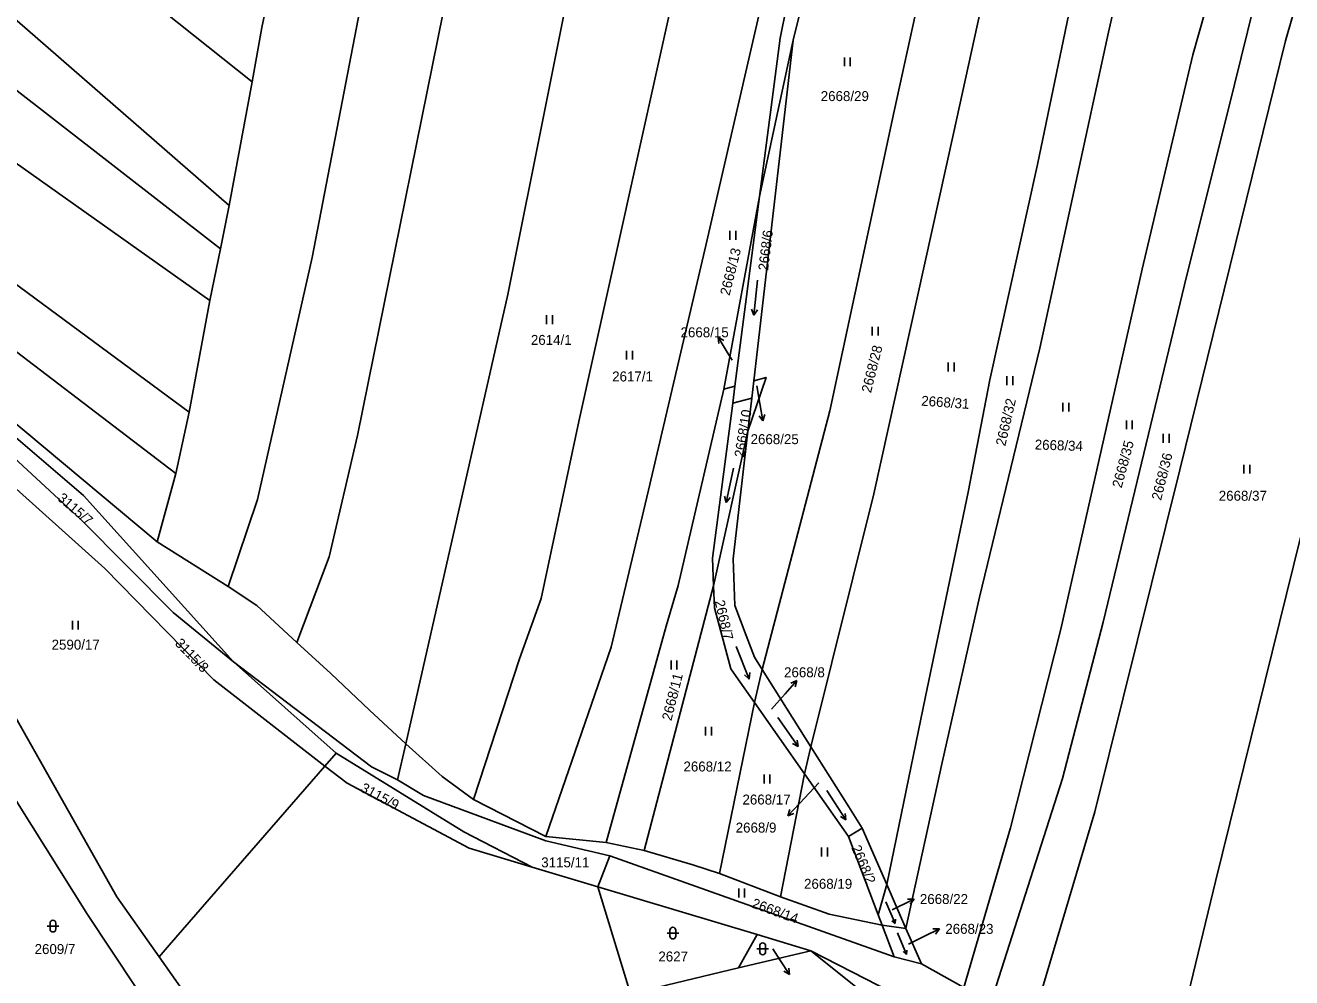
# Model space of a CAD drawing. Extents: x -776734 to -748832, y -1118122 to -976986.
# Drawn here: x -753923.8 to -753707.7, y -1115348.1 to -1115185.5 of the extents above; entities that cross this region are included whole.
import ezdxf

# ---------------------------------------------------------------- set-up
doc = ezdxf.new("R2010")
doc.units = 0
for name, color, linetype in [('KM_Hranice parcel', 7, 'Continuous'), ('KM_Parcelní čísla', 7, 'Continuous'), ('KM_Pop  PČ popisy', 7, 'Continuous'), ('KM_Značky kultur', 7, 'Continuous')]:
    doc.layers.add(name, color=color, linetype=linetype)

msp = doc.modelspace()

# ---------------------------------------------------------------- linework, layer by layer
at = {"layer": 'KM_Hranice parcel'}
for p, q in [((-753792.82, -1115188.05), (-753791.53, -1115182.96)), ((-753799.53, -1115246.2), (-753792.82, -1115188.05)), ((-753798.54, -1115214.71), (-753792.82, -1115188.05)), ((-753885.13, -1115195.17), (-753889.08, -1115216.26)), ((-753804.65, -1115247.63), (-753798.54, -1115214.71)), ((-753798.54, -1115214.71), (-753802.74, -1115247.1)), ((-753889.08, -1115216.26), (-753890.53, -1115223.67)), ((-753892.38, -1115232.5), (-753890.53, -1115223.67)), ((-753895.87, -1115251.53), (-753892.38, -1115232.5)), ((-753799.87, -1115249.18), (-753799.53, -1115246.2)), ((-753802.74, -1115247.1), (-753804.65, -1115247.63)), ((-753802.74, -1115247.1), (-753803.12, -1115250.02)), ((-753803.12, -1115250.02), (-753799.87, -1115249.18)), ((-753800.52, -1115254.8), (-753799.87, -1115249.18)), ((-753895.87, -1115251.53), (-753898.17, -1115262.01)), ((-753800.52, -1115254.8), (-753806.37, -1115281.21)), ((-753898.17, -1115262.01), (-753901.37, -1115273.67)), ((-753889.22, -1115281.32), (-753901.37, -1115273.67)), ((-753818.24, -1115326.4), (-753806.37, -1115281.21)), ((-753870.81, -1115309.77), (-753888.32, -1115294.15)), ((-753799.42, -1115301.11), (-753798.09, -1115295.51)), ((-753789.77, -1115308.69), (-753798.09, -1115295.51)), ((-753805.37, -1115330.32), (-753799.42, -1115301.11)), ((-753799.42, -1115301.11), (-753790.84, -1115313.32)), ((-753860.3, -1115314.35), (-753858.9, -1115308.17)), ((-753790.84, -1115313.32), (-753789.77, -1115308.69)), ((-753872.72, -1115311.97), (-753870.81, -1115309.77)), ((-753794.95, -1115334.31), (-753790.84, -1115313.32)), ((-753847.38, -1115317.7), (-753835, -1115324.01)), ((-753835, -1115324.01), (-753824.69, -1115325.05)), ((-753783.35, -1115323.99), (-753781.01, -1115322.59)), ((-753783.35, -1115323.99), (-753778.27, -1115337.37)), ((-753776.81, -1115332.22), (-753781.01, -1115322.59)), ((-753824.69, -1115325.05), (-753818.24, -1115326.4)), ((-753824.08, -1115327.29), (-753826.14, -1115332.58)), ((-753775.54, -1115344.57), (-753824.08, -1115327.29)), ((-753826.14, -1115332.58), (-753837.33, -1115329.22)), ((-753794.95, -1115334.31), (-753805.37, -1115330.32)), ((-753826.14, -1115332.58), (-753820.98, -1115349.55)), ((-753798.93, -1115340.75), (-753826.14, -1115332.58)), ((-753778.27, -1115337.37), (-753776.81, -1115332.22)), ((-753773.54, -1115339.7), (-753776.81, -1115332.22)), ((-753777.59, -1115339.15), (-753778.27, -1115337.37)), ((-753775.54, -1115344.57), (-753777.59, -1115339.15)), ((-753777.59, -1115339.15), (-753773.54, -1115339.7)), ((-753802.15, -1115346.45), (-753798.93, -1115340.75)), ((-753798.93, -1115340.75), (-753789.77, -1115343.5)), ((-753770.91, -1115345.72), (-753773.54, -1115339.7)), ((-753802.15, -1115346.45), (-753789.77, -1115343.5)), ((-753789.77, -1115343.5), (-753771.64, -1115357.97)), ((-753769.28, -1115354), (-753789.77, -1115343.5)), ((-753770.91, -1115345.72), (-753775.54, -1115344.57)), ((-753763.66, -1115349.76), (-753770.91, -1115345.72)), ((-753820.58, -1115350.85), (-753802.15, -1115346.45))]:
    msp.add_line(p, q, dxfattribs=at)
for points in [[(-754092.56, -1115001.86), (-754083.78, -1115010.11), (-754036.35, -1115058.43), (-754002.53, -1115092.73), (-753974.88, -1115120.81), (-753951.98, -1115141.28), (-753920.2, -1115167.2), (-753885.13, -1115195.17)], [(-754099.23, -1115017.16), (-754071.99, -1115042.5), (-754040.56, -1115075.94), (-753987.64, -1115131.05), (-753956.21, -1115159.07), (-753927.01, -1115183.18), (-753889.08, -1115216.26)], [(-753890.53, -1115223.67), (-753927.3, -1115195.1), (-753947.38, -1115178.68), (-753985.64, -1115144.56), (-754044.93, -1115080.73), (-754102.41, -1115025.12)], [(-753892.38, -1115232.5), (-753935.02, -1115202.25), (-753964.88, -1115176.92), (-754000.67, -1115141.28), (-754049.9, -1115085.22), (-754105.8, -1115035.43)], [(-754104.19, -1115052.69), (-754057.32, -1115097.07), (-754020.94, -1115141.1), (-754004.91, -1115159.19), (-753984.34, -1115182.87), (-753947.29, -1115213.59), (-753895.87, -1115251.53)], [(-753889.22, -1115281.32), (-753884.22, -1115266.45), (-753874.89, -1115225.11), (-753861.01, -1115153.01), (-753848.53, -1115088.3), (-753842.2, -1115068.25), (-753836.55, -1115053.32)], [(-754097.68, -1115063.04), (-754067.54, -1115099.8), (-754038.56, -1115135.33), (-754025.69, -1115151.2), (-754006.38, -1115173.92), (-753993.42, -1115187.68), (-753935.03, -1115233.93), (-753898.17, -1115262.01)], [(-753877.5, -1115290.9), (-753872.01, -1115276.25), (-753867.16, -1115255.51), (-753849.81, -1115169.74), (-753839.59, -1115116.86), (-753832.48, -1115088.95), (-753825.23, -1115068.3)], [(-753858.9, -1115308.17), (-753841.51, -1115231.47), (-753822.03, -1115134.25), (-753813.93, -1115100.17), (-753807.76, -1115085.35)], [(-753847.38, -1115317.7), (-753839.5, -1115293.67), (-753835.79, -1115283.35), (-753829.38, -1115253.16), (-753813.14, -1115180.08), (-753811.71, -1115171.33), (-753803.55, -1115133.82), (-753797.64, -1115108.22), (-753794.18, -1115095.22)], [(-753835, -1115324.01), (-753823.86, -1115291.7), (-753817.46, -1115264.86), (-753807.73, -1115223.09), (-753797.54, -1115178.81), (-753788.44, -1115138.67), (-753780.79, -1115105.85)], [(-753775.87, -1115116), (-753778.95, -1115118.54), (-753785.28, -1115127.14), (-753793.95, -1115182.36), (-753795.04, -1115187.69), (-753798.54, -1115214.71)], [(-753758.02, -1115122.91), (-753767.5, -1115163.21), (-753775.58, -1115200.14), (-753786.55, -1115251.31), (-753798.09, -1115295.51)], [(-753901.37, -1115273.67), (-753946.58, -1115235.91), (-753989.78, -1115207.19), (-754013.22, -1115183.85), (-754053.94, -1115130.27)], [(-753789.77, -1115308.69), (-753779.04, -1115265.51), (-753765.42, -1115203.94), (-753755.29, -1115157.75), (-753748.44, -1115130.08)], [(-753776.81, -1115332.22), (-753770.23, -1115300.11), (-753762.92, -1115265.2), (-753759.22, -1115246.04), (-753751.08, -1115209.25), (-753741.66, -1115163.79), (-753736.23, -1115139.2)], [(-753773.54, -1115339.7), (-753767.38, -1115311.34), (-753760.97, -1115283.14), (-753750.71, -1115240.6), (-753738.95, -1115186.68), (-753729.32, -1115144.37)], [(-753763.66, -1115349.76), (-753755.73, -1115322.54), (-753747.14, -1115288.61), (-753733.22, -1115227.13), (-753724.6, -1115190.55), (-753714.65, -1115155.34)], [(-753759.06, -1115352.33), (-753746.83, -1115314.09), (-753739.87, -1115287.41), (-753725.63, -1115228.17), (-753718.54, -1115199.99), (-753708.66, -1115159.82)], [(-753752.14, -1115356.18), (-753741.33, -1115319.81), (-753726.82, -1115261.41), (-753708.77, -1115188.16), (-753702.08, -1115164.74)], [(-753881.66, -1115177.17), (-753883.46, -1115185.86), (-753885.13, -1115195.17)], [(-753729.17, -1115366.77), (-753720.7, -1115331.7), (-753704.97, -1115267.86), (-753693.75, -1115221.04), (-753683.72, -1115178.46)], [(-753943.95, -1115243.78), (-753926.66, -1115254.82), (-753913.89, -1115265.76), (-753888.32, -1115294.15)], [(-753800.52, -1115254.8), (-753797.43, -1115245.62), (-753799.53, -1115246.2)], [(-753804.65, -1115247.63), (-753812.44, -1115281.13), (-753814.5, -1115288.09), (-753824.69, -1115325.05)], [(-753803.12, -1115250.02), (-753806.56, -1115276.46), (-753806.37, -1115281.21)], [(-753931.23, -1115254.31), (-753914.3, -1115269.92), (-753898.62, -1115285.75), (-753888.32, -1115294.15)], [(-753798.09, -1115295.51), (-753799.42, -1115293.4), (-753800.83, -1115289.7), (-753802.78, -1115284.55), (-753803.03, -1115276.6), (-753800.52, -1115254.8)], [(-753872.72, -1115311.97), (-753891.67, -1115297.26), (-753910.25, -1115278.23), (-753932.17, -1115258.63), (-753934.24, -1115257.26)], [(-753949.02, -1115271.88), (-753947.7, -1115272.48), (-753927.24, -1115300.6), (-753908.24, -1115334.31), (-753900.99, -1115344.57)], [(-753877.5, -1115290.9), (-753884.34, -1115284.53), (-753889.22, -1115281.32)], [(-753806.37, -1115281.21), (-753806.22, -1115284.94), (-753803.46, -1115295.37), (-753802.53, -1115296.69), (-753799.42, -1115301.11)], [(-753888, -1115393.39), (-753897.23, -1115385.64), (-753900.87, -1115355.95), (-753913.23, -1115337.3), (-753925.17, -1115318.28), (-753934.99, -1115302.4), (-753948.16, -1115284.48)], [(-753858.9, -1115308.17), (-753865.11, -1115302.44), (-753871.71, -1115296.18), (-753877.5, -1115290.9)], [(-753888.32, -1115294.15), (-753864.75, -1115312.08), (-753860.3, -1115314.35)], [(-753858.9, -1115308.17), (-753852.68, -1115313.74), (-753847.38, -1115317.7)], [(-753789.77, -1115308.69), (-753783.3, -1115318.96), (-753781.01, -1115322.59)], [(-753837.33, -1115329.22), (-753848.98, -1115323.18), (-753870.81, -1115309.77)], [(-753900.99, -1115344.57), (-753899.3, -1115342.55), (-753872.72, -1115311.97)], [(-753837.33, -1115329.22), (-753848.11, -1115325.98), (-753868.94, -1115314.9), (-753872.72, -1115311.97)], [(-753860.3, -1115314.35), (-753855.88, -1115316.98), (-753835.01, -1115324.72), (-753824.08, -1115327.29)], [(-753790.84, -1115313.32), (-753784.13, -1115322.87), (-753783.35, -1115323.99)], [(-753818.24, -1115326.4), (-753809.9, -1115328.86), (-753805.37, -1115330.32)], [(-753777.59, -1115339.15), (-753786.63, -1115337.29), (-753794.95, -1115334.31)], [(-753900.99, -1115344.57), (-753894.5, -1115353.77), (-753893.68, -1115357.94), (-753889.87, -1115377.8), (-753878.61, -1115383.77), (-753858.42, -1115388.67)]]:
    msp.add_lwpolyline(points, dxfattribs=at)
at = {"layer": 'KM_Pop  PČ popisy'}
for p, q in [((-753804.04, -1115241.29), (-753805.586, -1115238.718)), ((-753805.586, -1115238.718), (-753804.641, -1115239.318)), ((-753805.586, -1115238.718), (-753805.499, -1115239.834)), ((-753803.19, -1115242.69), (-753804.04, -1115241.29)), ((-753799, -1115247.04), (-753798.47, -1115250.09)), ((-753798.47, -1115250.09), (-753797.949, -1115253.045)), ((-753797.949, -1115253.045), (-753798.616, -1115252.146)), ((-753797.949, -1115253.045), (-753797.63, -1115251.972)), ((-753794.16, -1115299.62), (-753792.152, -1115297.39)), ((-753792.152, -1115297.39), (-753793.194, -1115297.799)), ((-753792.152, -1115297.39), (-753792.45, -1115298.469)), ((-753796.49, -1115302.25), (-753794.16, -1115299.62)), ((-753788.42, -1115314.82), (-753791.66, -1115318.29)), ((-753791.66, -1115318.29), (-753793.707, -1115320.485)), ((-753793.707, -1115320.485), (-753793.39, -1115319.411)), ((-753793.707, -1115320.485), (-753792.657, -1115320.094)), ((-753774.86, -1115336), (-753772.163, -1115334.684)), ((-753772.163, -1115334.684), (-753773.282, -1115334.673)), ((-753772.163, -1115334.684), (-753772.843, -1115335.574)), ((-753775.91, -1115336.52), (-753774.86, -1115336)), ((-753773.13, -1115342.38), (-753770.52, -1115341.1)), ((-753770.52, -1115341.1), (-753767.823, -1115339.784)), ((-753767.823, -1115339.784), (-753768.942, -1115339.773)), ((-753767.823, -1115339.784), (-753768.503, -1115340.674)), ((-753796.29, -1115343.19), (-753795.05, -1115345.07)), ((-753795.05, -1115345.07), (-753793.416, -1115347.587)), ((-753793.416, -1115347.587), (-753794.381, -1115347.02)), ((-753793.416, -1115347.587), (-753793.541, -1115346.474))]:
    msp.add_line(p, q, dxfattribs=at)
at = {"layer": 'KM_Značky kultur'}
for p, q in [((-753784.061, -1115192.49), (-753784.061, -1115190.99)), ((-753783.06, -1115192.49), (-753783.06, -1115190.99)), ((-753803.611, -1115222.1), (-753803.611, -1115220.6)), ((-753802.61, -1115222.1), (-753802.61, -1115220.6)), ((-753798.877, -1115229.013), (-753799.504, -1115234.98)), ((-753834.881, -1115236.51), (-753834.881, -1115235.01)), ((-753833.88, -1115236.51), (-753833.88, -1115235.01)), ((-753799.504, -1115234.98), (-753799.9, -1115233.956)), ((-753799.504, -1115234.98), (-753798.903, -1115234.06)), ((-753779.301, -1115238.48), (-753779.301, -1115236.98)), ((-753778.3, -1115238.48), (-753778.3, -1115236.98)), ((-753821.241, -1115242.56), (-753821.241, -1115241.06)), ((-753820.24, -1115242.56), (-753820.24, -1115241.06)), ((-753766.341, -1115244.59), (-753766.341, -1115243.09)), ((-753765.34, -1115244.59), (-753765.34, -1115243.09)), ((-753756.331, -1115246.92), (-753756.331, -1115245.42)), ((-753755.33, -1115246.92), (-753755.33, -1115245.42)), ((-753746.771, -1115251.45), (-753746.771, -1115249.95)), ((-753745.77, -1115251.45), (-753745.77, -1115249.95)), ((-753735.931, -1115254.46), (-753735.931, -1115252.96)), ((-753734.93, -1115254.46), (-753734.93, -1115252.96)), ((-753729.641, -1115256.77), (-753729.641, -1115255.27)), ((-753728.64, -1115256.77), (-753728.64, -1115255.27)), ((-753802.978, -1115261.101), (-753804.226, -1115266.969)), ((-753715.861, -1115262.02), (-753715.861, -1115260.52)), ((-753714.86, -1115262.02), (-753714.86, -1115260.52)), ((-753804.226, -1115266.969), (-753804.513, -1115265.909)), ((-753804.226, -1115266.969), (-753803.532, -1115266.118)), ((-753915.811, -1115288.65), (-753915.811, -1115287.15)), ((-753914.81, -1115288.65), (-753914.81, -1115287.15)), ((-753802.535, -1115291.548), (-753800.288, -1115297.111)), ((-753813.631, -1115295.46), (-753813.631, -1115293.96)), ((-753812.63, -1115295.46), (-753812.63, -1115293.96)), ((-753800.288, -1115297.111), (-753800.189, -1115296.017)), ((-753800.288, -1115297.111), (-753801.119, -1115296.392)), ((-753795.398, -1115303.702), (-753791.956, -1115308.616)), ((-753807.761, -1115306.77), (-753807.761, -1115305.27)), ((-753806.76, -1115306.77), (-753806.76, -1115305.27)), ((-753791.956, -1115308.616), (-753792.928, -1115308.104)), ((-753791.956, -1115308.616), (-753792.106, -1115307.528)), ((-753797.761, -1115314.94), (-753797.761, -1115313.44)), ((-753796.76, -1115314.94), (-753796.76, -1115313.44)), ((-753787.052, -1115316.123), (-753783.784, -1115321.155)), ((-753783.784, -1115321.155), (-753784.737, -1115320.609)), ((-753783.784, -1115321.155), (-753783.896, -1115320.062)), ((-753787.951, -1115327.39), (-753787.951, -1115325.89)), ((-753786.95, -1115327.39), (-753786.95, -1115325.89)), ((-753802.091, -1115334.4), (-753802.091, -1115332.9)), ((-753801.09, -1115334.4), (-753801.09, -1115332.9)), ((-753776.956, -1115335.163), (-753775.385, -1115338.863)), ((-753919.631, -1115338.791), (-753919.631, -1115339.792)), ((-753918.629, -1115339.792), (-753918.629, -1115338.791)), ((-753775.385, -1115338.863), (-753775.95, -1115338.392)), ((-753775.385, -1115338.863), (-753775.332, -1115338.129)), ((-753920.131, -1115339.291), (-753918.129, -1115339.291)), ((-753814.321, -1115340.501), (-753812.319, -1115340.501)), ((-753813.821, -1115340.001), (-753813.821, -1115341.002)), ((-753812.819, -1115341.002), (-753812.819, -1115340.001)), ((-753775.016, -1115340.423), (-753773.445, -1115344.123)), ((-753799.001, -1115343.181), (-753796.999, -1115343.181)), ((-753798.501, -1115342.681), (-753798.501, -1115343.682)), ((-753797.499, -1115343.682), (-753797.499, -1115342.681)), ((-753773.445, -1115344.123), (-753773.392, -1115343.389)), ((-753773.445, -1115344.123), (-753774.01, -1115343.652))]:
    msp.add_line(p, q, dxfattribs=at)
for centre, start, end in [((-753919.13, -1115338.7909), 0, 180), ((-753919.13, -1115339.7909), 180, 359.987886), ((-753813.32, -1115340.0009), 0, 180), ((-753813.32, -1115341.0009), 180, 359.987886), ((-753798, -1115342.6809), 0, 180), ((-753798, -1115343.6809), 180, 359.987886)]:
    msp.add_arc(centre, 0.5, start, end, dxfattribs=at)

# ---------------------------------------------------------------- texts
at = {"layer": 'KM_Parcelní čísla'}
for s, p in [('2668/29', (-753788.09, -1115198.43)), ('2668/15', (-753812.013, -1115238.76)), ('2614/1', (-753837.56, -1115240.06)), ('2617/1', (-753823.69, -1115246.3)), ('2668/25', (-753800.06, -1115257.008)), ('2668/37', (-753720.16, -1115266.67)), ('2590/17', (-753919.36, -1115292.09)), ('2668/8', (-753794.35, -1115296.81)), ('2668/12', (-753811.52, -1115312.9)), ('2668/17', (-753801.45, -1115318.54)), ('2668/9', (-753802.605, -1115323.328)), ('3115/11', (-753835.79, -1115329.27)), ('2668/19', (-753790.94, -1115332.93)), ('2668/22', (-753771.17, -1115335.53)), ('2668/23', (-753766.83, -1115340.62)), ('2609/7', (-753922.26, -1115344.07)), ('2627', (-753815.8, -1115345.34))]:
    msp.add_text(s, height=1.7, dxfattribs=at).set_placement(p)
for s, rotation, p in [('2668/6', 83, (-753797.086, -1115227.473)), ('2668/13', 76, (-753803.665, -1115231.745)), ('2668/28', 76, (-753779.525, -1115248.355)), ('2668/31', 356, (-753770.979, -1115250.427)), ('2668/32', 77, (-753756.601, -1115257.431)), ('2668/10', 81, (-753801.18, -1115259.372)), ('2668/34', 358, (-753751.589, -1115257.909)), ('2668/35', 75, (-753736.748, -1115264.599)), ('2668/36', 76, (-753730.015, -1115266.715)), ('3115/7', 319, (-753918.487, -1115266.441)), ('2668/7', 283, (-753806.198, -1115283.831)), ('3115/8', 313.999997, (-753898.421, -1115291.15)), ('2668/11', 76, (-753813.585, -1115304.335)), ('3115/9', 332, (-753866.779, -1115316.24)), ('2668/2', 293, (-753782.912, -1115325.902)), ('2668/14', 340, (-753800.01, -1115336.078))]:
    msp.add_text(s, height=1.7, rotation=rotation, dxfattribs=at).set_placement(p)

doc.saveas('drawing.dxf')
